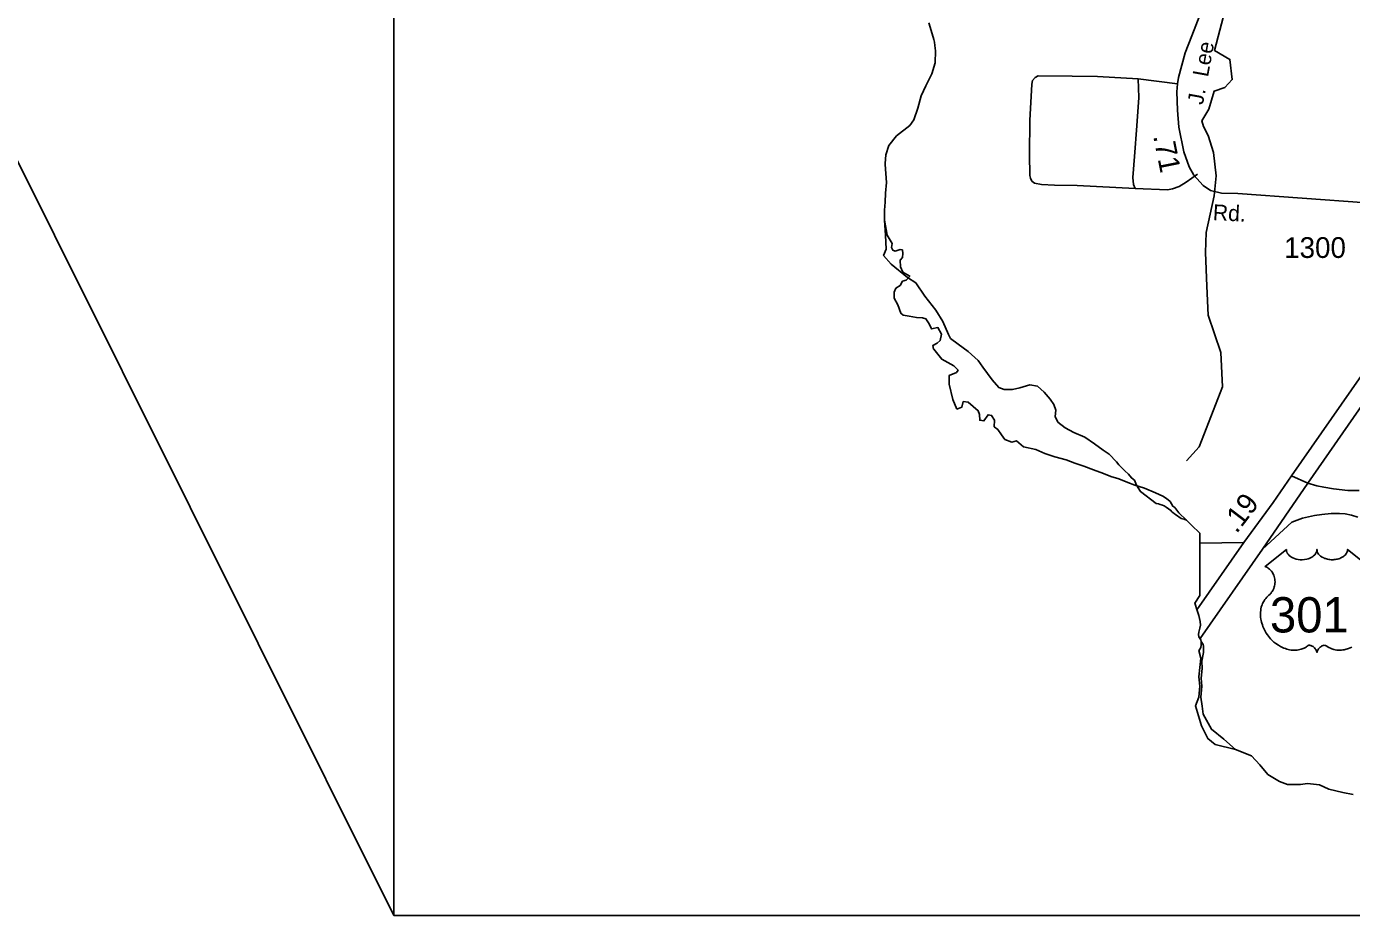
# Model space of a CAD drawing. Extents: x 2082433 to 2279600, y 546599 to 755198.
# Drawn here: x 2123278 to 2131252, y 585980 to 591331 of the extents above; entities that cross this region are included whole.
import ezdxf

# ---------------------------------------------------------------- set-up
doc = ezdxf.new("R2010")
doc.units = 0
for name, color, linetype in [('Exist Boundary Political CountyLine', 7, 'Continuous'), ('Exist Boundary Political Fire Districts', 7, 'Continuous'), ('Exist Hydrographic Creek Single Shore', 7, 'Continuous'), ('Exist Hydrographic Misc Water Feature', 7, 'Continuous'), ('Exist Railroad Mainline', 7, 'Continuous'), ('Exist Road Non-System Type 51', 7, 'Continuous'), ('Exist Road Primary US Attributed', 7, 'Continuous'), ('Exist Road Primary US Mileage Hundredths English Label', 7, 'Continuous'), ('Exist Road Primary US Shield CELL', 7, 'Continuous'), ('Exist Road Primary US Shield Number Label', 7, 'Continuous'), ('Exist Road Secondary Mileage Hundredths English Label', 7, 'Continuous'), ('Exist Road Secondary Type 51 Attributed', 7, 'Continuous'), ('Exist Road Secondary Type 51 Label', 7, 'Continuous'), ('Exist Road Secondary Type 51 Number Label', 7, 'Continuous'), ('Map Preparation Inset Cut Line', 7, 'Continuous')]:
    doc.layers.add(name, color=color, linetype=linetype)

msp = doc.modelspace()

# ---------------------------------------------------------------- linework, layer by layer
at = {"layer": 'Exist Boundary Political CountyLine'}
for points in [[(2128550, 589798.2), (2128571.5, 589803.8), (2128593.3, 589829.2), (2128552, 589853.1), (2128538.9, 589883.7), (2128535.4, 589924.6), (2128550.7, 589941.3), (2128552.7, 589965.6), (2128550, 589986.4), (2128535.4, 589989.2), (2128507, 589978.1), (2128491.7, 589985.7), (2128484.1, 590000.3), (2128488.2, 590026), (2128458.4, 590075.3), (2128441, 590165.2), (2128441.4, 590226.1), (2128445.3, 590273.3), (2128448, 590328.5), (2128452.9, 590392.6), (2128446, 590501.5), (2128446.2, 590507), (2128449.2, 590558.7), (2128467.7, 590615.9), (2128514.6, 590672.3), (2128594.2, 590735), (2128618.2, 590769.8), (2128643.4, 590839), (2128661.7, 590913), (2128690.2, 590974.6), (2128727.7, 591045.9), (2128747, 591112.6), (2128748.8, 591185.5), (2128745.7, 591217.5), (2128743.7, 591237.5), (2128738.8, 591253.9), (2128728.5, 591287.6), (2128707.8, 591353.7)], [(2128711.6, 589541.4), (2128690.8, 589570.6), (2128671.4, 589577.5), (2128635.3, 589578.9), (2128589.5, 589588.6), (2128554.8, 589592.8), (2128539.6, 589605.3), (2128522.9, 589656.7), (2128499.3, 589695.5), (2128500.7, 589733), (2128510.4, 589755.2), (2128535.4, 589771.9), (2128550, 589798.2)], [(2128738.3, 589388.5), (2128735.9, 589389.4), (2128733.1, 589411.6), (2128759.5, 589424.1), (2128776.8, 589441.4), (2128785.2, 589478.9), (2128763, 589519.2), (2128725.5, 589510.9), (2128711.6, 589541.4)], [(2128876.8, 589027.7), (2128852.5, 589085.3), (2128831.7, 589178.3), (2128830.3, 589229.7), (2128874.7, 589247.7), (2128884.4, 589261.6), (2128859.4, 589289.4), (2128785.9, 589328.3), (2128738.3, 589388.5)], [(2129102.9, 588961), (2129086.3, 588990.2), (2129065.5, 588994.3), (2129040.5, 588956.9), (2129015.5, 588961), (2129012.7, 588995.7), (2129005.8, 589018), (2128946.1, 589069.3), (2128915.6, 589073.5), (2128907.3, 589040.2), (2128876.8, 589027.7)], [(2131261.9, 586707.7), (2131200, 586720.4), (2131115.9, 586739.5), (2131059.6, 586766.9), (2130988.2, 586774), (2130945.5, 586767.5), (2130867.8, 586767.4), (2130819, 586785.6), (2130748.3, 586829.1), (2130700.3, 586886.6), (2130651.1, 586941.8), (2130553.5, 586979.2), (2130484.2, 587042.1), (2130410.6, 587101.1), (2130359.2, 587192.2), (2130352.7, 587240.3), (2130346.5, 587294), (2130352.2, 587360.5), (2130347.2, 587408.7), (2130354, 587466), (2130350.6, 587511.8), (2130361.7, 587563.9), (2130361, 587589.6), (2130361.7, 587601.4), (2130360.3, 587611.1), (2130348, 587630), (2130346, 587639.6), (2130333.7, 587657.2), (2130331, 587670.4), (2130332.8, 587685.1), (2130339.4, 587710.3), (2130342.7, 587727.5), (2130340.8, 587750.3), (2130333.7, 587786.2), (2130323.8, 587814.9), (2130309.5, 587860.8), (2130340.2, 587905.4), (2130338.6, 588281.6), (2130290, 588328.8), (2130259.2, 588359.9), (2130213.1, 588404), (2130207.2, 588412.6), (2130188.7, 588435.9), (2130176.2, 588443.2), (2130161, 588471.6), (2130138.8, 588489.6), (2130117.3, 588504.2), (2130072.9, 588525), (2130006.3, 588552.8), (2129948, 588570.9), (2129905.7, 588585.4), (2129851.6, 588607.7), (2129803, 588622.9), (2129760, 588641), (2129700.3, 588663.2), (2129641.4, 588684.7), (2129587.2, 588702.8), (2129535.9, 588723.6), (2129467.9, 588740.3), (2129406.1, 588761.8), (2129352, 588785.4), (2129278.5, 588802), (2129235.5, 588836.8), (2129207.7, 588829.8), (2129166.1, 588845.1), (2129145.3, 588872.9), (2129123.1, 588904.8), (2129102.3, 588921.5), (2129102.9, 588961)]]:
    msp.add_lwpolyline(points, dxfattribs=at)
at = {"layer": 'Exist Boundary Political Fire Districts'}
for points in [[(2130076.3, 588460.9), (2129983, 588531.4), (2129959.4, 588570.9), (2129945.5, 588600.6), (2129927.7, 588613.8), (2129910.8, 588637.3), (2129888.9, 588655.6), (2129851.6, 588692.1), (2129837.8, 588710.9), (2129793.1, 588757.3), (2129758.5, 588780.9), (2129705.2, 588818.1), (2129647.6, 588858.5), (2129580.7, 588886.9), (2129528.8, 588914.9), (2129485, 588949.7), (2129469.6, 588983.7), (2129472.7, 589020.9), (2129461, 589055.7), (2129438.4, 589088.5), (2129402.5, 589130.9), (2129362.3, 589166.2), (2129317.2, 589174.2), (2129255.7, 589156.5), (2129211.8, 589146.9), (2129162, 589146.9), (2129129.2, 589158.9), (2129089.4, 589204), (2129034, 589280.5), (2129005.5, 589320.5), (2128945.7, 589375.7), (2128884.8, 589418.1), (2128839, 589453.3), (2128827.8, 589477), (2128793.7, 589554.9), (2128750, 589624.2), (2128684.4, 589707.4), (2128630.1, 589787.9), (2128579.4, 589821), (2128481, 589900.3), (2128436.7, 589951.9), (2128451.5, 589990), (2128448.8, 590076), (2128441, 590165.3), (2128441.4, 590226.1), (2128445.3, 590273.4), (2128448, 590328.5), (2128452.9, 590392.6), (2128446, 590501.5), (2128446.2, 590507.1), (2128449.2, 590558.8), (2128467.7, 590615.9), (2128514.6, 590672.3), (2128594.2, 590735.1), (2128618.2, 590769.8), (2128643.4, 590839.1), (2128661.7, 590913), (2128690.2, 590974.7), (2128727.7, 591045.9), (2128747, 591112.7), (2128748.8, 591185.5), (2128745.7, 591217.5), (2128743.7, 591237.5), (2128738.8, 591254), (2128728.5, 591287.6), (2128707.8, 591353.7)], [(2130333.7, 587657.2), (2130331, 587670.4), (2130332.8, 587685.1), (2130339.4, 587710.3), (2130342.7, 587727.5), (2130340.8, 587750.3), (2130333.7, 587786.2), (2130323.8, 587814.9), (2130309.5, 587860.8), (2130340.2, 587905.4), (2130338.6, 588281.6), (2130290, 588328.8), (2130259.2, 588359.9), (2130244.7, 588365.9), (2130235.4, 588367.3), (2130227.7, 588369.8), (2130193, 588393.1), (2130188.1, 588398.2), (2130177, 588404.8), (2130171.5, 588409.5), (2130165.5, 588418.2), (2130137.4, 588437.8), (2130124.9, 588445.2), (2130114.7, 588450.4), (2130101.8, 588454.4), (2130091.7, 588458.6), (2130076.3, 588460.9)], [(2131261.9, 586707.7), (2131200, 586720.4), (2131115.9, 586739.5), (2131059.6, 586766.9), (2130988.2, 586774), (2130945.5, 586767.5), (2130867.8, 586767.4), (2130819, 586785.6), (2130748.3, 586829.1), (2130700.3, 586886.6), (2130651.1, 586941.8), (2130553.5, 586979.2), (2130431.1, 587009), (2130387, 587044.9), (2130348.8, 587122), (2130314.2, 587242.5), (2130333.3, 587294.8), (2130339, 587361.3), (2130333.7, 587415.7), (2130340.4, 587473), (2130346, 587529.4), (2130334.3, 587576), (2130341, 587586), (2130346, 587596), (2130348.2, 587604.5), (2130348, 587630), (2130346, 587639.6), (2130333.7, 587657.2)]]:
    msp.add_lwpolyline(points, dxfattribs=at)
at = {"layer": 'Exist Hydrographic Creek Single Shore'}
msp.add_lwpolyline([(2130260.2, 588716.9), (2130335.2, 588800.6), (2130475.3, 589162), (2130465.2, 589368.8), (2130389.4, 589593.4), (2130382.2, 589768.5), (2130374.3, 589970.2), (2130378.3, 590090.8), (2130425.7, 590312.3), (2130437.6, 590432.9), (2130421.8, 590573.3), (2130390.1, 590676.1), (2130362.4, 590729.5), (2130352.5, 590763.1), (2130394.1, 590834.3), (2130425.7, 590943), (2130491, 590964.8), (2130534.5, 591012.2), (2130520.6, 591132.9), (2130427.7, 591186.3), (2130578.3, 591761.9)], dxfattribs=at)
at = {"layer": 'Exist Hydrographic Misc Water Feature'}
msp.add_lwpolyline([(2130260.2, 588716.7), (2130260.2, 588716.9)], dxfattribs=at)
at = {"layer": 'Exist Railroad Mainline'}
for points in [[(2130988.7, 588583.1), (2133202, 591766.2)], [(2130988.7, 588583.1), (2130716.4, 588184.4)], [(2130716.4, 588184.4), (2130892.8, 588347.7), (2130957.3, 588372.4), (2131029.6, 588386.9), (2131073.7, 588394), (2131129.8, 588398.9), (2131179.8, 588399.9), (2131213.7, 588397.2), (2131251.6, 588390.4), (2131291.3, 588377.6)], [(2130341.2, 587646.4), (2130716.4, 588184.4)]]:
    msp.add_lwpolyline(points, dxfattribs=at)
at = {"layer": 'Exist Road Non-System Type 51'}
for p, q in [((2130205.3, 590986.2), (2129968.7, 591016.2)), ((2130338.9, 588220.4), (2130604, 588225.3))]:
    msp.add_line(p, q, dxfattribs=at)
for points in [[(2129968.7, 591016.2), (2129724.3, 591029.9), (2129571.6, 591032.5), (2129366.2, 591033.8), (2129348.2, 591025.2), (2129332.8, 591006.4), (2129327.6, 590984.1), (2129316.9, 590765.8), (2129313.9, 590561.3), (2129316.9, 590434.8), (2129319.5, 590418.5), (2129328.1, 590400.5), (2129344.4, 590388.5), (2129385.9, 590380.3), (2129464, 590376.9), (2129602.1, 590374.3), (2129950.6, 590355.9)], [(2129950.6, 590355.9), (2129940.8, 590381.2), (2129935.6, 590422.4), (2129946.8, 590549.3), (2129960.1, 590734.1), (2129971.7, 590904.3), (2129968.7, 591016.2)], [(2129950.6, 590355.9), (2130144, 590348.6), (2130174.9, 590353.8), (2130215.6, 590367.9), (2130257.7, 590393.6), (2130325, 590443)]]:
    msp.add_lwpolyline(points, dxfattribs=at)
at = {"layer": 'Exist Road Primary US Attributed'}
msp.add_line((2130890.3, 588625.8), (2132029.8, 590260.8), dxfattribs=at)
msp.add_lwpolyline([(2130322.3, 587819.7), (2130604, 588225.3), (2130780, 588466.8), (2130890.3, 588625.8)], dxfattribs=at)
at = {"layer": 'Exist Road Primary US Shield CELL'}
msp.add_lwpolyline([(2131253.7, 587594.5), (2131244.9, 587590.7), (2131233.5, 587586.4), (2131214.6, 587581.1), (2131207.6, 587579.7), (2131199.4, 587578.5), (2131191.8, 587577.7), (2131184.3, 587577.2), (2131174.3, 587577.2), (2131164.4, 587578), (2131154.9, 587579.4), (2131145.1, 587581.4), (2131134.9, 587584.5), (2131125.6, 587588.1), (2131116.2, 587592.7), (2131100.2, 587602.8), (2131095.7, 587605.2), (2131093.1, 587605.9), (2131086.9, 587606.2), (2131081.2, 587605), (2131075.2, 587602.6), (2131071.7, 587600.7), (2131066.9, 587597.6), (2131063.3, 587594.7), (2131058.9, 587590.5), (2131055.8, 587587), (2131053.5, 587584.3), (2131049, 587577.2), (2131047.4, 587573.9), (2131045.8, 587569.6), (2131044.3, 587563.2), (2131042.3, 587571.2), (2131039.9, 587576.6), (2131037.2, 587581.1), (2131034.3, 587585.1), (2131029.8, 587590.3), (2131025.8, 587594.2), (2131021, 587598.1), (2131015.8, 587601.2), (2131011.7, 587603.4), (2131007.9, 587604.8), (2131003.2, 587606), (2130999.4, 587606.3), (2130996.3, 587606.2), (2130992, 587605.2), (2130986.2, 587601), (2130980.7, 587597.2), (2130974.7, 587593.5), (2130967.6, 587589.7), (2130962.3, 587587.3), (2130956.1, 587584.8), (2130948.8, 587582.4), (2130940.9, 587580.3), (2130932.8, 587578.8), (2130925.6, 587577.6), (2130918, 587576.9), (2130911.1, 587576.7), (2130903.9, 587576.8), (2130897.1, 587577.3), (2130889.3, 587578), (2130879.5, 587579.4), (2130871.5, 587581.3), (2130863, 587583.5), (2130854.3, 587586.3), (2130844.9, 587589.8), (2130833.2, 587594.9), (2130825.1, 587599.1), (2130812.3, 587606.5), (2130797.2, 587616.9), (2130785.9, 587626.1), (2130777.6, 587633.6), (2130765.3, 587646.1), (2130758.1, 587654.2), (2130746.9, 587668.8), (2130739.7, 587679.4), (2130735, 587687.1), (2130728.1, 587699.6), (2130724.4, 587707.4), (2130719.5, 587718.8), (2130715.7, 587729.2), (2130712.5, 587739.1), (2130710.8, 587745.4), (2130708.4, 587756.4), (2130706.9, 587764.2), (2130705.4, 587775), (2130704.6, 587786.3), (2130704.5, 587796.7), (2130704.8, 587805.3), (2130705.7, 587815.5), (2130707.5, 587826.2), (2130709.5, 587835.4), (2130711.4, 587842), (2130714.1, 587850), (2130717.7, 587858.9), (2130722, 587867.4), (2130726, 587874.5), (2130731.1, 587882.1), (2130736.1, 587888.6), (2130742.7, 587895.7), (2130749.5, 587902.2), (2130755.8, 587907.3), (2130763.2, 587914.6), (2130767.1, 587919), (2130771.8, 587925.2), (2130775.5, 587930.9), (2130778.5, 587936), (2130782.4, 587943.5), (2130784.7, 587949.1), (2130787.7, 587957.8), (2130789.2, 587963.9), (2130790.7, 587971.7), (2130791.7, 587979.1), (2130792.1, 587988.2), (2130791.8, 587995.8), (2130790.9, 588004.7), (2130789.2, 588013.2), (2130787.2, 588020.7), (2130784, 588029.2), (2130781.1, 588035.4), (2130776.1, 588043.9), (2130770.6, 588051.7), (2130765, 588058.1), (2130759.3, 588063.8), (2130753.8, 588068), (2130748.6, 588071.8), (2130742.1, 588075.7), (2130735.8, 588078.8), (2130731.8, 588080.4), (2130860.4, 588182.9), (2130860.7, 588177.5), (2130862, 588171.2), (2130863, 588168), (2130866, 588161.7), (2130870.8, 588154.4), (2130877.6, 588147.1), (2130885.3, 588140.8), (2130890.5, 588137.5), (2130899.3, 588132.8), (2130909.2, 588128.6), (2130920.3, 588125.4), (2130931.6, 588123.1), (2130944, 588121.8), (2130956.2, 588121.5), (2130969.4, 588122.5), (2130984, 588125.3), (2130990.8, 588127.1), (2130998.3, 588129.7), (2131005.3, 588132.5), (2131012.9, 588136.7), (2131019.1, 588140.6), (2131023.9, 588144.1), (2131030.8, 588150.6), (2131036.2, 588157.4), (2131038.5, 588161.2), (2131040.4, 588164.8), (2131043.1, 588172.6), (2131043.9, 588176), (2131044.4, 588183.1), (2131044.9, 588177.2), (2131045.5, 588173.4), (2131046.5, 588169.8), (2131048, 588165.9), (2131050.7, 588160.4), (2131053.8, 588155.9), (2131059.5, 588149.1), (2131063.1, 588145.8), (2131066.3, 588143.1), (2131075.1, 588137.1), (2131085.3, 588131.9), (2131090.3, 588129.7), (2131095.5, 588127.9), (2131102, 588125.9), (2131108.8, 588124.3), (2131115.4, 588123.2), (2131122.3, 588122.2), (2131129.3, 588121.7), (2131135, 588121.5), (2131141.9, 588121.6), (2131148.4, 588122), (2131155, 588122.7), (2131162.3, 588124), (2131168.1, 588125.3), (2131175.9, 588127.3), (2131182.9, 588129.8), (2131189, 588132.5), (2131197, 588136.7), (2131203.5, 588140.7), (2131208.2, 588144.5), (2131213.8, 588149.6), (2131219.1, 588155.8), (2131222.2, 588160.3), (2131224.4, 588164.9), (2131226.5, 588169.8), (2131227.7, 588174.9), (2131228.3, 588179.4), (2131228.5, 588183.3), (2131357.1, 588080.8)], dxfattribs=at)
at = {"layer": 'Exist Road Secondary Type 51 Attributed'}
for points in [[(2132029.8, 590260.8), (2131342.2, 590270.7), (2130568.8, 590326), (2130469.2, 590328.1), (2130404, 590343.9), (2130360.5, 590373.6), (2130303.1, 590436.8), (2130275.4, 590486.3), (2130243.8, 590577.2), (2130214.1, 590725.5), (2130204.2, 590828.4), (2130200.3, 590937.1), (2130205.3, 590986.2), (2130212.1, 591023.9), (2130250.7, 591172.4), (2130292.2, 591275.2), (2130363.4, 591461.1), (2130391.1, 591548.1), (2130412.9, 591684.5), (2130421.8, 592261.9), (2130431.6, 592451.7)], [(2130890.3, 588625.8), (2130988.7, 588583.1), (2131043.3, 588565.7), (2131086.8, 588557.3), (2131144.2, 588548.4), (2131231.2, 588537.6), (2131299.4, 588538.5)]]:
    msp.add_lwpolyline(points, dxfattribs=at)
at = {"layer": 'Map Preparation Inset Cut Line'}
for points in [[(2125488.3, 585979.7), (2103425.3, 630228.2), (2125488.3, 630228.2)], [(2125488.3, 630228.2), (2201171.6, 630228.2), (2201171.6, 601522.9), (2185962.8, 601519.6), (2185962.8, 585979.7), (2125488.3, 585979.7)]]:
    msp.add_lwpolyline(points, close=True, dxfattribs=at)

# ---------------------------------------------------------------- texts
at = {"layer": 'Exist Road Primary US Mileage Hundredths English Label'}
msp.add_text('.19', height=125, rotation=52.62672, dxfattribs=at).set_placement((2130560.7, 588274.5))
at = {"layer": 'Exist Road Primary US Shield Number Label'}
msp.add_text('301', height=212.5, dxfattribs=at).set_placement((2130761.6, 587683.6))
at = {"layer": 'Exist Road Secondary Mileage Hundredths English Label'}
msp.add_text('.71', height=125, rotation=281.30352, dxfattribs=at).set_placement((2130058.3, 590671.6))
at = {"layer": 'Exist Road Secondary Type 51 Label'}
for s, rotation, p in [('J.  Lee', 79.6531, (2130358, 590856.7)), ('Rd.', 357.19436, (2130416.3, 590166.1))]:
    msp.add_text(s, height=95, rotation=rotation, dxfattribs=at).set_placement(p)
at = {"layer": 'Exist Road Secondary Type 51 Number Label'}
msp.add_text('1300', height=125, dxfattribs=at).set_placement((2130847, 589938.1))

doc.saveas('drawing.dxf')
